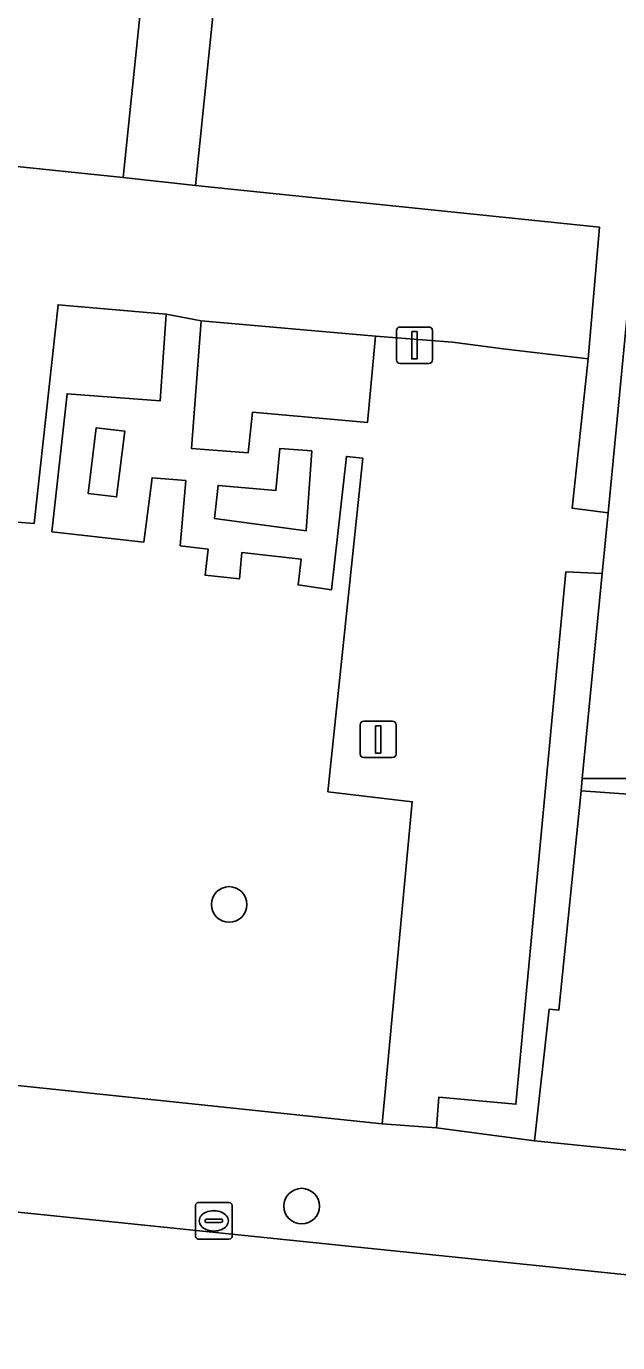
# Model space of a CAD drawing. Extents: x 161354 to 162026, y 386504 to 387460.
# Drawn here: x 161773.25 to 161789.51, y 386938.81 to 386974.98 of the extents above; entities that cross this region are included whole.
import ezdxf

# ---------------------------------------------------------------- set-up
doc = ezdxf.new("R2010")
doc.units = 0
for name, color, linetype in [('IMGEO_Boom', 7, 'Continuous'), ('IMGEO_Groenvoorziening', 7, 'Continuous'), ('IMGEO_Haag', 7, 'Continuous'), ('IMGEO_Kolk', 7, 'Continuous'), ('IMGEO_Lichtmast', 7, 'Continuous'), ('IMGEO_Pand', 7, 'Continuous'), ('IMGEO_Rijbaan_lokaal_open', 7, 'Continuous'), ('IMGEO_Voetpad_open', 7, 'Continuous')]:
    doc.layers.add(name, color=color, linetype=linetype)

msp = doc.modelspace()

# ---------------------------------------------------------------- linework, layer by layer
at = {"layer": 'IMGEO_Boom'}
for centre in [(161778.828, 386950.852), (161780.822, 386942.562)]:
    msp.add_circle(centre, 0.489, dxfattribs=at)
at = {"layer": 'IMGEO_Groenvoorziening'}
for points in [[(161781.371, 386980.133), (161781.322, 386977.922), (161778.694, 386978.31), (161777.903, 386970.606), (161789.006, 386969.465), (161788.696, 386965.846), (161788.255, 386961.746), (161789.244, 386961.616), (161789.772, 386967.045), (161789.803, 386967.343), (161790.657, 386975.66)], [(161778.057, 386966.887), (161777.788, 386963.385), (161779.349, 386963.26), (161779.472, 386964.377), (161782.63, 386964.092), (161782.847, 386966.472)], [(161775.963, 386963.854), (161775.176, 386963.953), (161774.95, 386962.146), (161775.735, 386962.052)], [(161781.096, 386963.314), (161780.22, 386963.378), (161780.115, 386962.229), (161778.524, 386962.367), (161778.422, 386961.461), (161780.949, 386961.12)], [(161788.5, 386953.978), (161788.534, 386954.315), (161789.082, 386959.946), (161788.079, 386959.992), (161786.711, 386945.362), (161784.595, 386945.559), (161784.528, 386944.712), (161787.223, 386944.356), (161787.626, 386947.976), (161787.893, 386947.949)]]:
    msp.add_lwpolyline(points, close=True, dxfattribs=at)
for points in [[(161756.72, 386947.593), (161783.036, 386944.825), (161783.86, 386953.674), (161781.542, 386953.951), (161782.499, 386963.118), (161782.051, 386963.164), (161781.643, 386959.5), (161780.722, 386959.631), (161780.803, 386960.338), (161779.174, 386960.519), (161779.116, 386959.802), (161778.164, 386959.899), (161778.246, 386960.611), (161777.481, 386960.706), (161777.634, 386962.5), (161776.709, 386962.579), (161776.478, 386960.803), (161773.954, 386961.093), (161774.371, 386964.884), (161776.932, 386964.693), (161777.098, 386967.076), (161774.125, 386967.333), (161773.467, 386961.32), (161770.562, 386961.546)], [(161792.353, 386949.985), (161791.538, 386951.012), (161790.819, 386952.109), (161790.204, 386953.267), (161789.934, 386953.873), (161788.5, 386953.978), (161787.893, 386947.949), (161787.626, 386947.976), (161787.223, 386944.356), (161805.782, 386942.48)], [(161790.074, 386954.314), (161788.534, 386954.315), (161788.5, 386953.978), (161789.934, 386953.873), (161790.204, 386953.267), (161790.819, 386952.109), (161791.538, 386951.012), (161792.353, 386949.985), (161793.259, 386949.037), (161794.248, 386948.175), (161795.311, 386947.408), (161796.44, 386946.741), (161797.625, 386946.18), (161798.857, 386945.729), (161800.124, 386945.393), (161801.417, 386945.175), (161802.725, 386945.075), (161804.036, 386945.095), (161805.34, 386945.235), (161806.625, 386945.493), (161807.882, 386945.868), (161809.223, 386946.405), (161809.257, 386946.779), (161809.191, 386946.748)]]:
    msp.add_lwpolyline(points, dxfattribs=at)
at = {"layer": 'IMGEO_Haag'}
for points in [[(161778.057, 386966.887), (161777.788, 386963.385), (161779.349, 386963.26), (161779.472, 386964.377), (161782.63, 386964.092), (161782.847, 386966.472)], [(161775.963, 386963.854), (161775.176, 386963.953), (161774.95, 386962.146), (161775.735, 386962.052)], [(161781.096, 386963.314), (161780.22, 386963.378), (161780.115, 386962.229), (161778.524, 386962.367), (161778.422, 386961.461), (161780.949, 386961.12)], [(161788.5, 386953.978), (161788.534, 386954.315), (161789.082, 386959.946), (161788.079, 386959.992), (161786.711, 386945.362), (161784.595, 386945.559), (161784.528, 386944.712), (161787.223, 386944.356), (161787.626, 386947.976), (161787.893, 386947.949)]]:
    msp.add_lwpolyline(points, close=True, dxfattribs=at)
at = {"layer": 'IMGEO_Kolk'}
for p, q in [((161777.905, 386941.731), (161777.905, 386942.583)), ((161777.98, 386942.657), (161778.832, 386942.657)), ((161778.393, 386942.437), (161778.418, 386942.437)), ((161778.906, 386942.583), (161778.906, 386941.731)), ((161778.164, 386942.151), (161778.164, 386942.163)), ((161778.602, 386942.114), (161778.204, 386942.114)), ((161778.207, 386942.2), (161778.605, 386942.2)), ((161778.648, 386942.163), (161778.648, 386942.151)), ((161778.832, 386941.657), (161777.98, 386941.657)), ((161778.416, 386941.877), (161778.391, 386941.877))]:
    msp.add_line(p, q, dxfattribs=at)
for points in [[(161777.905, 386941.731), (161777.905, 386942.583)], [(161777.98, 386942.657), (161778.832, 386942.657)], [(161778.906, 386942.583), (161778.906, 386941.731)], [(161778.832, 386941.657), (161777.98, 386941.657)]]:
    msp.add_lwpolyline(points, dxfattribs=at)
for centre, radius, start, end in [((161777.982, 386942.581), 0.0765, 91.552, 178.448), ((161777.982, 386942.581), 0.0765, 91.552, 178.448), ((161778.83, 386942.581), 0.0765, 1.552, 88.448), ((161778.83, 386942.581), 0.0765, 1.552, 88.448), ((161778.204, 386942.16), 0.0403, 85.8775, 175.7526), ((161778.201, 386942.15), 0.0366, 178.938, 274.7102), ((161778.605, 386942.157), 0.043, 264.8664, 352.4533), ((161778.609, 386942.162), 0.0386, 1.7309, 96.639), ((161777.982, 386941.733), 0.0765, 181.552, 268.448), ((161777.982, 386941.733), 0.0765, 181.552, 268.448), ((161778.83, 386941.733), 0.0765, 271.552, 358.448), ((161778.83, 386941.733), 0.0765, 271.552, 358.448)]:
    msp.add_arc(centre, radius, start, end, dxfattribs=at)
for centre, major_axis, ratio, start_param, end_param in [((161778.392, 386942.157), (-0.387, 0.002), 0.722429, 4.712389, 7.853982), ((161778.417, 386942.157), (-0.39, 0.002), 0.717154, 1.570796, 4.712389)]:
    msp.add_ellipse(centre, major_axis=major_axis, ratio=ratio, start_param=start_param, end_param=end_param, dxfattribs=at)
at = {"layer": 'IMGEO_Lichtmast'}
for p, q in [((161783.425, 386965.819), (161783.425, 386966.619)), ((161783.425, 386966.619), (161783.425, 386965.819)), ((161783.525, 386966.719), (161784.315, 386966.719)), ((161784.315, 386966.719), (161783.525, 386966.719)), ((161784.415, 386966.619), (161784.415, 386965.819)), ((161784.415, 386965.819), (161784.415, 386966.619)), ((161784.315, 386965.719), (161783.525, 386965.719)), ((161783.525, 386965.719), (161784.315, 386965.719)), ((161782.427, 386954.988), (161782.427, 386955.788)), ((161782.427, 386955.788), (161782.427, 386954.988)), ((161782.527, 386955.888), (161783.317, 386955.888)), ((161783.317, 386955.888), (161782.527, 386955.888)), ((161783.417, 386955.788), (161783.417, 386954.988)), ((161783.417, 386954.988), (161783.417, 386955.788)), ((161783.317, 386954.888), (161782.527, 386954.888)), ((161782.527, 386954.888), (161783.317, 386954.888))]:
    msp.add_line(p, q, dxfattribs=at)
for points in [[(161783.845, 386966.594), (161783.995, 386966.594), (161783.995, 386965.844), (161783.845, 386965.844), (161783.845, 386966.594)], [(161782.847, 386955.763), (161782.997, 386955.763), (161782.997, 386955.013), (161782.847, 386955.013), (161782.847, 386955.763)]]:
    msp.add_lwpolyline(points, dxfattribs=at)
for centre, start, end in [((161783.525, 386966.619), 90, 180), ((161783.525, 386966.619), 90, 180), ((161784.315, 386966.619), 0, 90), ((161784.315, 386966.619), 360, 90), ((161783.525, 386965.819), 180, 270), ((161783.525, 386965.819), 180, 270), ((161784.315, 386965.819), 270, 0), ((161784.315, 386965.819), 270, 0), ((161782.527, 386955.788), 90, 180), ((161782.527, 386955.788), 90, 180), ((161783.317, 386955.788), 0, 90), ((161783.317, 386955.788), 360, 90), ((161782.527, 386954.988), 180, 270), ((161782.527, 386954.988), 180, 270), ((161783.317, 386954.988), 270, 0), ((161783.317, 386954.988), 270, 0)]:
    msp.add_arc(centre, 0.1, start, end, dxfattribs=at)
at = {"layer": 'IMGEO_Pand'}
msp.add_lwpolyline([(161772.549, 386971.173), (161775.915, 386970.824), (161776.798, 386979.346)], dxfattribs=at)
at = {"layer": 'IMGEO_Rijbaan_lokaal_open'}
msp.add_lwpolyline([(161805.61, 386939.045), (161751.822, 386944.575), (161751.217, 386937.578), (161771.755, 386935.552), (161775.451, 386935.233), (161804.762, 386932.109)], dxfattribs=at)
at = {"layer": 'IMGEO_Voetpad_open'}
for points in [[(161776.798, 386979.346), (161775.915, 386970.824), (161777.903, 386970.606), (161778.694, 386978.31), (161781.322, 386977.922), (161781.371, 386980.133), (161776.988, 386982.245), (161776.958, 386981.923)], [(161788.079, 386959.992), (161789.082, 386959.946), (161789.244, 386961.616), (161788.255, 386961.746), (161788.696, 386965.846), (161786.361, 386966.117), (161784.964, 386966.3), (161782.847, 386966.472), (161782.63, 386964.092), (161779.472, 386964.377), (161779.349, 386963.26), (161777.788, 386963.385), (161778.057, 386966.887), (161777.098, 386967.076), (161776.932, 386964.693), (161774.371, 386964.884), (161773.954, 386961.093), (161776.478, 386960.803), (161776.709, 386962.579), (161777.634, 386962.5), (161777.481, 386960.706), (161778.246, 386960.611), (161778.164, 386959.899), (161779.116, 386959.802), (161779.174, 386960.519), (161780.803, 386960.338), (161780.722, 386959.631), (161781.643, 386959.5), (161782.051, 386963.164), (161782.499, 386963.118), (161781.542, 386953.951), (161783.86, 386953.674), (161783.036, 386944.825), (161784.528, 386944.712), (161784.595, 386945.559), (161786.711, 386945.362)], [(161775.735, 386962.052), (161774.95, 386962.146), (161775.176, 386963.953), (161775.963, 386963.854)], [(161780.949, 386961.12), (161778.422, 386961.461), (161778.524, 386962.367), (161780.115, 386962.229), (161780.22, 386963.378), (161781.096, 386963.314)]]:
    msp.add_lwpolyline(points, close=True, dxfattribs=at)
for points in [[(161770.562, 386961.546), (161773.467, 386961.32), (161774.125, 386967.333), (161777.098, 386967.076), (161778.057, 386966.887), (161782.847, 386966.472), (161784.964, 386966.3), (161786.361, 386966.117), (161788.696, 386965.846), (161789.006, 386969.465), (161777.903, 386970.606), (161775.915, 386970.824), (161772.549, 386971.173)], [(161792.129, 386966.743), (161791.308, 386966.85), (161789.772, 386967.045), (161789.244, 386961.616), (161789.082, 386959.946), (161788.534, 386954.315), (161790.074, 386954.314), (161790.946, 386954.292)], [(161727.174, 386948.237), (161733.994, 386946.701), (161735.378, 386946.407), (161742.214, 386945.593), (161751.822, 386944.575), (161805.61, 386939.045)], [(161805.782, 386942.48), (161787.223, 386944.356), (161784.528, 386944.712), (161783.036, 386944.825), (161756.72, 386947.593)]]:
    msp.add_lwpolyline(points, dxfattribs=at)

doc.saveas('drawing.dxf')
